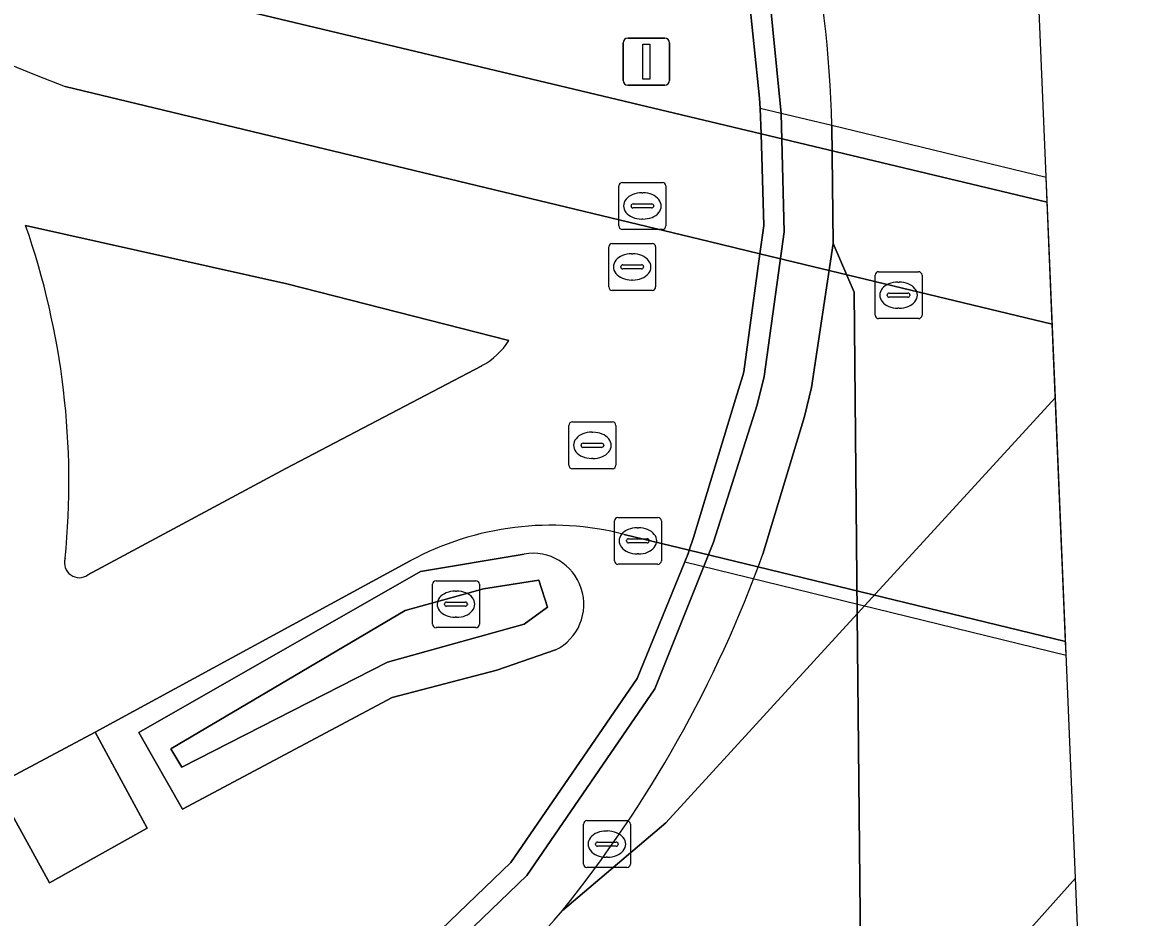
# Model space of a CAD drawing. Extents: x 161477 to 163040, y 383680 to 384871.
# Drawn here: x 162885.76 to 162909.81, y 384197.7 to 384216.77 of the extents above; entities that cross this region are included whole.
import ezdxf

# ---------------------------------------------------------------- set-up
doc = ezdxf.new("R2010")
doc.units = 0
for name, color, linetype in [('IMGEO_Berm_open', 7, 'Continuous'), ('IMGEO_Fietspad_gesloten', 7, 'Continuous'), ('IMGEO_Greppel_droge_sloot', 7, 'Continuous'), ('IMGEO_Groenvoorziening', 7, 'Continuous'), ('IMGEO_Kolk', 7, 'Continuous'), ('IMGEO_Lichtmast', 7, 'Continuous'), ('IMGEO_Muur', 7, 'Continuous'), ('IMGEO_Oever', 7, 'Continuous'), ('IMGEO_Rijbaan_regionaal_gesloten', 7, 'Continuous'), ('IMGEO_Rioolput', 7, 'Continuous'), ('IMGEO_Tunneldeel', 7, 'Continuous'), ('IMGEO_Verkeerseiland_groen', 7, 'Continuous'), ('IMGEO_Voetpad_halfverhard', 7, 'Continuous'), ('IMGEO_Voetpad_open', 7, 'Continuous')]:
    doc.layers.add(name, color=color, linetype=linetype)

msp = doc.modelspace()

# ---------------------------------------------------------------- linework, layer by layer
at = {"layer": 'IMGEO_Berm_open'}
for points in [[(162901.668, 384217.562), (162901.936, 384214.833), (162901.999, 384212.308), (162901.572, 384209.227), (162901.425, 384208.623), (162900.496, 384205.693), (162899.243, 384202.567), (162896.515, 384198.589), (162892.921, 384195.134), (162889.662, 384192.97), (162881.892, 384188.674), (162878.492, 384187.139), (162873.333, 384185.888), (162866.956, 384185.718), (162864.936, 384186.244)], [(162901.55, 384205.441), (162902.436, 384208.375), (162902.588, 384208.991), (162903.047, 384212.06), (162903.019, 384214.579)]]:
    msp.add_lwpolyline(points, dxfattribs=at)
for centre, radius, start, end in [((162878.45, 384213.991), 24.576, 1.3704, 22.7621), ((162876.713, 384214.42), 26.41, 321.1287, 340.1236), ((162878.304, 384214.075), 24.966, 299.4424, 319.4533)]:
    msp.add_arc(centre, radius, start, end, dxfattribs=at)
at = {"layer": 'IMGEO_Fietspad_gesloten'}
for points in [[(162898.592, 384205.861), (162899.979, 384205.525), (162900.065, 384205.796), (162900.965, 384208.743), (162901.119, 384209.247), (162901.143, 384209.326), (162901.484, 384211.845), (162900.405, 384212.105), (162886.673, 384215.411)], [(162885.827, 384212.449), (162891.398, 384211.203), (162896.133, 384209.994)], [(162895.553, 384209.458), (162891.378, 384207.263), (162887.155, 384204.998)], [(162869.17, 384191.799), (162885.183, 384200.517), (162887.31, 384201.645), (162894.026, 384205.296)]]:
    msp.add_lwpolyline(points, dxfattribs=at)
msp.add_lwpolyline([(162908.003, 384203.581), (162907.719, 384210.344), (162901.484, 384211.845), (162901.143, 384209.326), (162901.119, 384209.247), (162900.965, 384208.743), (162900.065, 384205.796), (162899.979, 384205.525)], close=True, dxfattribs=at)
for centre, radius, start, end in [((162896.199, 384241.362), 27.644, 165.5728, 249.844), ((162870.058, 384206.973), 16.693, 354.4017, 19.149), ((162894.857, 384210.793), 1.505, 297.5324, 327.952), ((162897.031, 384199.743), 6.314, 75.6873, 118.4206), ((162886.972, 384205.254), 0.315, 163.1851, 305.5382)]:
    msp.add_arc(centre, radius, start, end, dxfattribs=at)
at = {"layer": 'IMGEO_Greppel_droge_sloot'}
msp.add_lwpolyline([(162889.156, 384200.901), (162893.542, 384203.136), (162896.458, 384203.946), (162896.954, 384204.314), (162896.774, 384204.887), (162895.594, 384204.702), (162893.92, 384204.243), (162888.921, 384201.293)], close=True, dxfattribs=at)
at = {"layer": 'IMGEO_Groenvoorziening'}
for points in [[(162887.259, 384217.801), (162901.509, 384214.401), (162901.493, 384214.937), (162901.473, 384215.159), (162901.231, 384217.5)], [(162896.172, 384198.865), (162898.866, 384202.793), (162899.882, 384205.274), (162899.961, 384205.467), (162899.979, 384205.525), (162898.592, 384205.861)], [(162894.026, 384205.296), (162887.31, 384201.645), (162888.42, 384199.603), (162886.333, 384198.432), (162885.183, 384200.517), (162869.17, 384191.799)], [(162889.171, 384200.008), (162888.241, 384201.639), (162894.246, 384205.072), (162896.455, 384205.441)], [(162897.126, 384203.399), (162895.875, 384202.966), (162893.645, 384202.384), (162889.171, 384200.008)], [(162892.649, 384195.479), (162896.172, 384198.865)]]:
    msp.add_lwpolyline(points, dxfattribs=at)
for centre, radius, start, end in [((162897.031, 384199.743), 6.314, 75.6873, 118.4206), ((162896.645, 384204.372), 1.086, 296.3255, 100.0555)]:
    msp.add_arc(centre, radius, start, end, dxfattribs=at)
at = {"layer": 'IMGEO_Kolk'}
for p, q in [((162903.94, 384210.535), (162903.94, 384211.387)), ((162904.015, 384211.461), (162904.867, 384211.461)), ((162904.941, 384211.387), (162904.941, 384210.535)), ((162904.428, 384211.241), (162904.453, 384211.241)), ((162904.199, 384210.955), (162904.199, 384210.967)), ((162904.637, 384210.918), (162904.239, 384210.918)), ((162904.242, 384211.004), (162904.64, 384211.004)), ((162904.683, 384210.967), (162904.683, 384210.955)), ((162904.451, 384210.681), (162904.426, 384210.681)), ((162904.867, 384210.461), (162904.015, 384210.461)), ((162898.382, 384205.298), (162898.382, 384206.15)), ((162898.457, 384206.224), (162899.309, 384206.224)), ((162898.87, 384206.004), (162898.895, 384206.004)), ((162899.383, 384206.15), (162899.383, 384205.298)), ((162898.684, 384205.767), (162899.082, 384205.767)), ((162898.641, 384205.718), (162898.641, 384205.73)), ((162899.079, 384205.681), (162898.681, 384205.681)), ((162899.125, 384205.73), (162899.125, 384205.718)), ((162898.893, 384205.444), (162898.868, 384205.444)), ((162899.309, 384205.224), (162898.457, 384205.224)), ((162894.578, 384204.874), (162895.43, 384204.874)), ((162894.503, 384203.948), (162894.503, 384204.8)), ((162894.991, 384204.654), (162895.016, 384204.654)), ((162895.504, 384204.8), (162895.504, 384203.948)), ((162894.762, 384204.368), (162894.762, 384204.38)), ((162895.2, 384204.331), (162894.802, 384204.331)), ((162894.805, 384204.417), (162895.203, 384204.417)), ((162895.246, 384204.38), (162895.246, 384204.368)), ((162895.014, 384204.094), (162894.989, 384204.094)), ((162895.43, 384203.874), (162894.578, 384203.874)), ((162897.796, 384199.76), (162898.648, 384199.76)), ((162897.721, 384198.834), (162897.721, 384199.686)), ((162898.209, 384199.54), (162898.234, 384199.54)), ((162898.722, 384199.686), (162898.722, 384198.834)), ((162898.023, 384199.303), (162898.421, 384199.303)), ((162897.98, 384199.254), (162897.98, 384199.266)), ((162898.418, 384199.217), (162898.02, 384199.217)), ((162898.464, 384199.266), (162898.464, 384199.254)), ((162898.232, 384198.98), (162898.207, 384198.98)), ((162898.648, 384198.76), (162897.796, 384198.76))]:
    msp.add_line(p, q, dxfattribs=at)
for points in [[(162903.94, 384210.535), (162903.94, 384211.387)], [(162904.015, 384211.461), (162904.867, 384211.461)], [(162904.941, 384211.387), (162904.941, 384210.535)], [(162904.867, 384210.461), (162904.015, 384210.461)], [(162898.382, 384205.298), (162898.382, 384206.15)], [(162898.457, 384206.224), (162899.309, 384206.224)], [(162899.383, 384206.15), (162899.383, 384205.298)], [(162899.309, 384205.224), (162898.457, 384205.224)], [(162894.578, 384204.874), (162895.43, 384204.874)], [(162894.503, 384203.948), (162894.503, 384204.8)], [(162895.504, 384204.8), (162895.504, 384203.948)], [(162895.43, 384203.874), (162894.578, 384203.874)], [(162897.796, 384199.76), (162898.648, 384199.76)], [(162897.721, 384198.834), (162897.721, 384199.686)], [(162898.722, 384199.686), (162898.722, 384198.834)], [(162898.648, 384198.76), (162897.796, 384198.76)]]:
    msp.add_lwpolyline(points, dxfattribs=at)
for centre, radius, start, end in [((162904.017, 384211.385), 0.0765, 91.552, 178.448), ((162904.017, 384211.385), 0.0765, 91.552, 178.448), ((162904.865, 384211.385), 0.0765, 1.552, 88.448), ((162904.865, 384211.385), 0.0765, 1.552, 88.448), ((162904.239, 384210.964), 0.0403, 85.8775, 175.7526), ((162904.236, 384210.954), 0.0366, 178.938, 274.7102), ((162904.64, 384210.961), 0.043, 264.8664, 352.4533), ((162904.644, 384210.966), 0.0386, 1.7309, 96.639), ((162904.017, 384210.537), 0.0765, 181.552, 268.448), ((162904.017, 384210.537), 0.0765, 181.552, 268.448), ((162904.865, 384210.537), 0.0765, 271.552, 358.448), ((162904.865, 384210.537), 0.0765, 271.552, 358.448), ((162898.459, 384206.148), 0.0765, 91.552, 178.448), ((162898.459, 384206.148), 0.0765, 91.552, 178.448), ((162899.307, 384206.148), 0.0765, 1.552, 88.448), ((162899.307, 384206.148), 0.0765, 1.552, 88.448), ((162898.681, 384205.727), 0.0403, 85.8775, 175.7526), ((162899.086, 384205.729), 0.0386, 1.7309, 96.639), ((162898.678, 384205.717), 0.0366, 178.938, 274.7102), ((162899.082, 384205.724), 0.043, 264.8664, 352.4533), ((162898.459, 384205.3), 0.0765, 181.552, 268.448), ((162898.459, 384205.3), 0.0765, 181.552, 268.448), ((162899.307, 384205.3), 0.0765, 271.552, 358.448), ((162899.307, 384205.3), 0.0765, 271.552, 358.448), ((162894.58, 384204.798), 0.0765, 91.552, 178.448), ((162894.58, 384204.798), 0.0765, 91.552, 178.448), ((162895.428, 384204.798), 0.0765, 1.552, 88.448), ((162895.428, 384204.798), 0.0765, 1.552, 88.448), ((162894.802, 384204.377), 0.0403, 85.8775, 175.7526), ((162894.799, 384204.367), 0.0366, 178.938, 274.7102), ((162895.203, 384204.374), 0.043, 264.8664, 352.4533), ((162895.207, 384204.379), 0.0386, 1.7309, 96.639), ((162894.58, 384203.95), 0.0765, 181.552, 268.448), ((162894.58, 384203.95), 0.0765, 181.552, 268.448), ((162895.428, 384203.95), 0.0765, 271.552, 358.448), ((162895.428, 384203.95), 0.0765, 271.552, 358.448), ((162897.798, 384199.684), 0.0765, 91.552, 178.448), ((162897.798, 384199.684), 0.0765, 91.552, 178.448), ((162898.646, 384199.684), 0.0765, 1.552, 88.448), ((162898.646, 384199.684), 0.0765, 1.552, 88.448), ((162898.02, 384199.263), 0.0403, 85.8775, 175.7526), ((162898.425, 384199.265), 0.0386, 1.7309, 96.639), ((162898.017, 384199.253), 0.0366, 178.938, 274.7102), ((162898.421, 384199.26), 0.043, 264.8664, 352.4533), ((162897.798, 384198.836), 0.0765, 181.552, 268.448), ((162897.798, 384198.836), 0.0765, 181.552, 268.448), ((162898.646, 384198.836), 0.0765, 271.552, 358.448), ((162898.646, 384198.836), 0.0765, 271.552, 358.448)]:
    msp.add_arc(centre, radius, start, end, dxfattribs=at)
for centre, major_axis, ratio, start_param, end_param in [((162904.427, 384210.961), (-0.387, 0.002), 0.722429, 4.712389, 7.853982), ((162904.452, 384210.961), (-0.39, 0.002), 0.717154, 1.570796, 4.712389), ((162898.869, 384205.724), (-0.387, 0.002), 0.722429, 4.712389, 7.853982), ((162898.894, 384205.724), (-0.39, 0.002), 0.717154, 1.570796, 4.712389), ((162894.99, 384204.374), (-0.387, 0.002), 0.722429, 4.712389, 7.853982), ((162895.015, 384204.374), (-0.39, 0.002), 0.717154, 1.570796, 4.712389), ((162898.208, 384199.26), (-0.387, 0.002), 0.722429, 4.712389, 7.853982), ((162898.233, 384199.26), (-0.39, 0.002), 0.717154, 1.570796, 4.712389)]:
    msp.add_ellipse(centre, major_axis=major_axis, ratio=ratio, start_param=start_param, end_param=end_param, dxfattribs=at)
at = {"layer": 'IMGEO_Lichtmast'}
for p, q in [((162898.666, 384216.437), (162899.456, 384216.437)), ((162899.456, 384216.437), (162898.666, 384216.437)), ((162898.566, 384215.537), (162898.566, 384216.337)), ((162898.566, 384216.337), (162898.566, 384215.537)), ((162899.556, 384216.337), (162899.556, 384215.537)), ((162899.556, 384215.537), (162899.556, 384216.337)), ((162899.456, 384215.437), (162898.666, 384215.437)), ((162898.666, 384215.437), (162899.456, 384215.437))]:
    msp.add_line(p, q, dxfattribs=at)
msp.add_lwpolyline([(162898.986, 384216.312), (162899.136, 384216.312), (162899.136, 384215.562), (162898.986, 384215.562), (162898.986, 384216.312)], dxfattribs=at)
for centre, start, end in [((162898.666, 384216.337), 90, 180), ((162898.666, 384216.337), 90, 180), ((162899.456, 384216.337), 0, 90), ((162899.456, 384216.337), 360, 90), ((162898.666, 384215.537), 180, 270), ((162898.666, 384215.537), 180, 270), ((162899.456, 384215.537), 270, 0), ((162899.456, 384215.537), 270, 0)]:
    msp.add_arc(centre, 0.1, start, end, dxfattribs=at)
at = {"layer": 'IMGEO_Muur'}
for points in [[(162889.662, 384192.97), (162892.921, 384195.134), (162896.515, 384198.589), (162899.243, 384202.567), (162900.496, 384205.693), (162901.425, 384208.623), (162901.572, 384209.227), (162901.999, 384212.308), (162901.936, 384214.833), (162901.668, 384217.562)], [(162901.231, 384217.5), (162901.473, 384215.159), (162901.493, 384214.937), (162901.509, 384214.401), (162901.565, 384212.447), (162901.537, 384212.237), (162901.484, 384211.845), (162901.143, 384209.326), (162901.119, 384209.247), (162900.965, 384208.743), (162900.065, 384205.796), (162899.979, 384205.525), (162899.961, 384205.467), (162899.882, 384205.274), (162898.866, 384202.793), (162896.172, 384198.865), (162892.649, 384195.479)]]:
    msp.add_lwpolyline(points, dxfattribs=at)
at = {"layer": 'IMGEO_Oever'}
for points in [[(162896.455, 384205.441), (162894.246, 384205.072), (162888.241, 384201.639), (162889.171, 384200.008), (162893.645, 384202.384)], [(162893.645, 384202.384), (162895.875, 384202.966), (162897.126, 384203.399)]]:
    msp.add_lwpolyline(points, dxfattribs=at)
msp.add_lwpolyline([(162889.156, 384200.901), (162888.921, 384201.293), (162893.92, 384204.243), (162895.594, 384204.702), (162896.774, 384204.887), (162896.954, 384204.314), (162896.458, 384203.946), (162893.542, 384203.136)], close=True, dxfattribs=at)
msp.add_arc((162896.645, 384204.372), 1.086, 296.3255, 100.0555, dxfattribs=at)
at = {"layer": 'IMGEO_Rijbaan_regionaal_gesloten'}
for points in [[(162907.785, 384208.778), (162907.22, 384222.237), (162895.68, 384243.518), (162889.905, 384254.167), (162880.443, 384266.366), (162867.227, 384265.652), (162865.628, 384265.268), (162867.546, 384265.059)], [(162903.019, 384214.579), (162903.047, 384212.06), (162903.491, 384211.022), (162903.559, 384204.166), (162907.785, 384208.778)], [(162903.491, 384211.022), (162903.047, 384212.06), (162902.588, 384208.991), (162902.436, 384208.375), (162901.55, 384205.441)], [(162897.275, 384197.846), (162899.478, 384199.712), (162903.559, 384204.166), (162903.491, 384211.022)], [(162900.271, 384189.868), (162900.983, 384190.547), (162903.665, 384193.501), (162903.559, 384204.166), (162899.478, 384199.712), (162897.275, 384197.846)], [(162988.206, 384019.169), (162913.346, 384158.234), (162908.86, 384183.17), (162908.215, 384198.534), (162907.143, 384197.332), (162903.665, 384193.501), (162903.466, 384188.941), (162903.823, 384183.273)]]:
    msp.add_lwpolyline(points, dxfattribs=at)
msp.add_lwpolyline([(162908.215, 384198.534), (162907.785, 384208.778), (162903.559, 384204.166), (162903.665, 384193.501), (162907.143, 384197.332)], close=True, dxfattribs=at)
for centre, radius, start, end in [((162878.45, 384213.991), 24.576, 1.3704, 22.7621), ((162876.713, 384214.42), 26.41, 321.1287, 340.1236), ((162878.304, 384214.075), 24.966, 299.4424, 319.4533)]:
    msp.add_arc(centre, radius, start, end, dxfattribs=at)
at = {"layer": 'IMGEO_Rioolput'}
for p, q in [((162898.478, 384212.436), (162898.478, 384213.288)), ((162898.553, 384213.362), (162899.405, 384213.362)), ((162899.479, 384213.288), (162899.479, 384212.436)), ((162898.966, 384213.142), (162898.991, 384213.142)), ((162898.737, 384212.856), (162898.737, 384212.868)), ((162899.175, 384212.819), (162898.777, 384212.819)), ((162898.78, 384212.905), (162899.178, 384212.905)), ((162899.221, 384212.868), (162899.221, 384212.856)), ((162898.989, 384212.582), (162898.964, 384212.582)), ((162899.405, 384212.362), (162898.553, 384212.362)), ((162898.335, 384212.063), (162899.187, 384212.063)), ((162898.26, 384211.137), (162898.26, 384211.989)), ((162898.748, 384211.843), (162898.773, 384211.843)), ((162899.261, 384211.989), (162899.261, 384211.137)), ((162898.519, 384211.557), (162898.519, 384211.569)), ((162898.562, 384211.606), (162898.96, 384211.606)), ((162899.003, 384211.569), (162899.003, 384211.557)), ((162898.957, 384211.52), (162898.559, 384211.52)), ((162899.187, 384211.063), (162898.335, 384211.063)), ((162898.771, 384211.283), (162898.746, 384211.283)), ((162897.411, 384207.334), (162897.411, 384208.186)), ((162897.486, 384208.26), (162898.338, 384208.26)), ((162898.412, 384208.186), (162898.412, 384207.334)), ((162897.899, 384208.04), (162897.924, 384208.04)), ((162897.67, 384207.754), (162897.67, 384207.766)), ((162898.108, 384207.717), (162897.71, 384207.717)), ((162897.713, 384207.803), (162898.111, 384207.803)), ((162898.154, 384207.766), (162898.154, 384207.754)), ((162897.922, 384207.48), (162897.897, 384207.48)), ((162898.338, 384207.26), (162897.486, 384207.26))]:
    msp.add_line(p, q, dxfattribs=at)
for points in [[(162898.478, 384212.436), (162898.478, 384213.288)], [(162898.553, 384213.362), (162899.405, 384213.362)], [(162899.479, 384213.288), (162899.479, 384212.436)], [(162899.405, 384212.362), (162898.553, 384212.362)], [(162898.335, 384212.063), (162899.187, 384212.063)], [(162898.26, 384211.137), (162898.26, 384211.989)], [(162899.261, 384211.989), (162899.261, 384211.137)], [(162899.187, 384211.063), (162898.335, 384211.063)], [(162897.411, 384207.334), (162897.411, 384208.186)], [(162897.486, 384208.26), (162898.338, 384208.26)], [(162898.412, 384208.186), (162898.412, 384207.334)], [(162898.338, 384207.26), (162897.486, 384207.26)]]:
    msp.add_lwpolyline(points, dxfattribs=at)
for centre, radius, start, end in [((162898.555, 384213.286), 0.0765, 91.552, 178.448), ((162898.555, 384213.286), 0.0765, 91.552, 178.448), ((162899.403, 384213.286), 0.0765, 1.552, 88.448), ((162899.403, 384213.286), 0.0765, 1.552, 88.448), ((162898.777, 384212.865), 0.0403, 85.8775, 175.7526), ((162898.774, 384212.855), 0.0366, 178.938, 274.7102), ((162899.178, 384212.862), 0.043, 264.8664, 352.4533), ((162899.182, 384212.867), 0.0386, 1.7309, 96.639), ((162898.555, 384212.438), 0.0765, 181.552, 268.448), ((162898.555, 384212.438), 0.0765, 181.552, 268.448), ((162899.403, 384212.438), 0.0765, 271.552, 358.448), ((162899.403, 384212.438), 0.0765, 271.552, 358.448), ((162898.337, 384211.987), 0.0765, 91.552, 178.448), ((162898.337, 384211.987), 0.0765, 91.552, 178.448), ((162899.185, 384211.987), 0.0765, 1.552, 88.448), ((162899.185, 384211.987), 0.0765, 1.552, 88.448), ((162898.559, 384211.566), 0.0403, 85.8775, 175.7526), ((162898.556, 384211.556), 0.0366, 178.938, 274.7102), ((162898.96, 384211.563), 0.043, 264.8664, 352.4533), ((162898.964, 384211.568), 0.0386, 1.7309, 96.639), ((162898.337, 384211.139), 0.0765, 181.552, 268.448), ((162898.337, 384211.139), 0.0765, 181.552, 268.448), ((162899.185, 384211.139), 0.0765, 271.552, 358.448), ((162899.185, 384211.139), 0.0765, 271.552, 358.448), ((162897.488, 384208.184), 0.0765, 91.552, 178.448), ((162897.488, 384208.184), 0.0765, 91.552, 178.448), ((162898.336, 384208.184), 0.0765, 1.552, 88.448), ((162898.336, 384208.184), 0.0765, 1.552, 88.448), ((162897.71, 384207.763), 0.0403, 85.8775, 175.7526), ((162897.707, 384207.753), 0.0366, 178.938, 274.7102), ((162898.111, 384207.76), 0.043, 264.8664, 352.4533), ((162898.115, 384207.765), 0.0386, 1.7309, 96.639), ((162897.488, 384207.336), 0.0765, 181.552, 268.448), ((162897.488, 384207.336), 0.0765, 181.552, 268.448), ((162898.336, 384207.336), 0.0765, 271.552, 358.448), ((162898.336, 384207.336), 0.0765, 271.552, 358.448)]:
    msp.add_arc(centre, radius, start, end, dxfattribs=at)
for centre, major_axis, ratio, start_param, end_param in [((162898.965, 384212.862), (-0.387, 0.002), 0.722429, 4.712389, 7.853982), ((162898.99, 384212.862), (-0.39, 0.002), 0.717154, 1.570796, 4.712389), ((162898.747, 384211.563), (-0.387, 0.002), 0.722429, 4.712389, 7.853982), ((162898.772, 384211.563), (-0.39, 0.002), 0.717154, 1.570796, 4.712389), ((162897.898, 384207.76), (-0.387, 0.002), 0.722429, 4.712389, 7.853982), ((162897.923, 384207.76), (-0.39, 0.002), 0.717154, 1.570796, 4.712389)]:
    msp.add_ellipse(centre, major_axis=major_axis, ratio=ratio, start_param=start_param, end_param=end_param, dxfattribs=at)
at = {"layer": 'IMGEO_Tunneldeel'}
msp.add_lwpolyline([(162908.016, 384203.286), (162907.588, 384213.467), (162903.019, 384214.579), (162901.936, 384214.833), (162901.493, 384214.937), (162901.509, 384214.401), (162901.565, 384212.447), (162901.484, 384211.845), (162901.143, 384209.326), (162900.965, 384208.743), (162900.065, 384205.796), (162899.979, 384205.525), (162899.882, 384205.274)], close=True, dxfattribs=at)
at = {"layer": 'IMGEO_Verkeerseiland_groen'}
for points in [[(162896.133, 384209.994), (162891.398, 384211.203), (162885.827, 384212.449)], [(162887.155, 384204.998), (162891.378, 384207.263), (162895.553, 384209.458)]]:
    msp.add_lwpolyline(points, dxfattribs=at)
for centre, radius, start, end in [((162870.058, 384206.973), 16.693, 354.4017, 19.149), ((162894.857, 384210.793), 1.505, 297.5324, 327.952), ((162886.972, 384205.254), 0.315, 163.1851, 305.5382)]:
    msp.add_arc(centre, radius, start, end, dxfattribs=at)
at = {"layer": 'IMGEO_Voetpad_halfverhard'}
for points in [[(162907.61, 384212.945), (162907.588, 384213.467), (162903.019, 384214.579), (162901.936, 384214.833), (162901.493, 384214.937), (162901.509, 384214.401)], [(162908.003, 384203.581), (162899.979, 384205.525), (162899.882, 384205.274), (162908.016, 384203.286)], [(162887.31, 384201.645), (162885.183, 384200.517), (162886.333, 384198.432), (162888.42, 384199.603)]]:
    msp.add_lwpolyline(points, close=True, dxfattribs=at)
at = {"layer": 'IMGEO_Voetpad_open'}
msp.add_lwpolyline([(162886.673, 384215.411), (162900.405, 384212.105), (162901.484, 384211.845), (162901.537, 384212.237), (162901.565, 384212.447), (162901.509, 384214.401), (162887.259, 384217.801)], dxfattribs=at)
msp.add_lwpolyline([(162907.61, 384212.945), (162901.509, 384214.401), (162901.565, 384212.447), (162901.537, 384212.237), (162901.484, 384211.845), (162907.719, 384210.344)], close=True, dxfattribs=at)
msp.add_arc((162896.199, 384241.362), 27.644, 165.5728, 249.844, dxfattribs=at)

doc.saveas('drawing.dxf')
